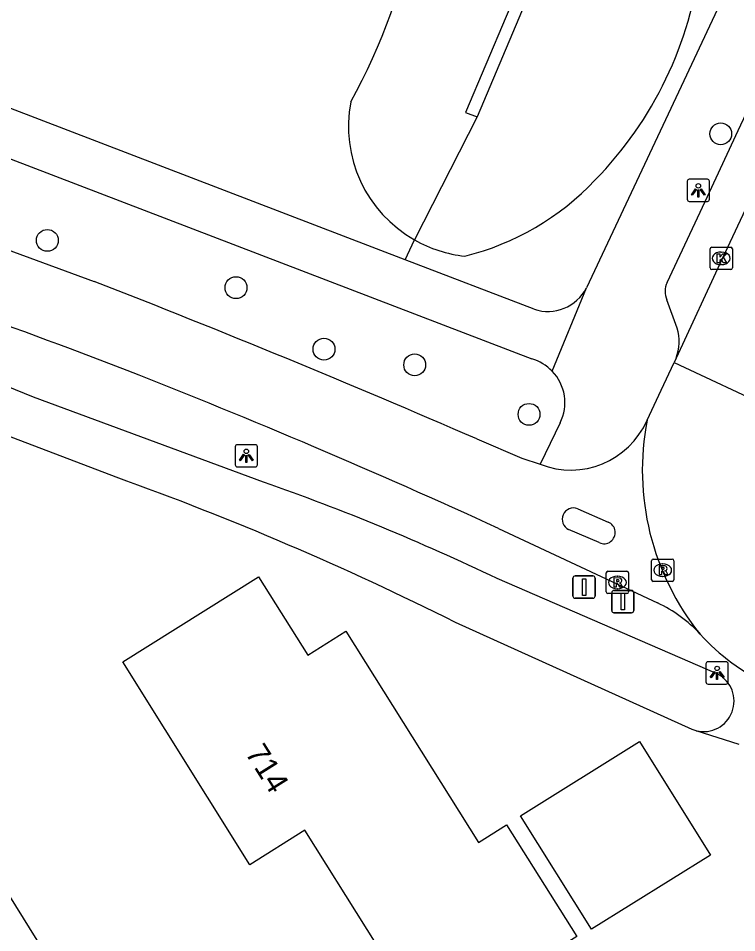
# Model space of a CAD drawing. Extents: x 158838 to 160074, y 386376 to 387776.
# Drawn here: x 159257.89 to 159290.09, y 386562.66 to 386603.65 of the extents above; entities that cross this region are included whole.
import ezdxf

# ---------------------------------------------------------------- set-up
doc = ezdxf.new("R2010")
doc.units = 0
for name, color, linetype in [('IMGEO_Afsluitpaal', 7, 'Continuous'), ('IMGEO_Berm_groen', 7, 'Continuous'), ('IMGEO_Boom', 7, 'Continuous'), ('IMGEO_Fietspad_gesloten', 7, 'Continuous'), ('IMGEO_Groenvoorziening', 7, 'Continuous'), ('IMGEO_Kolk', 7, 'Continuous'), ('IMGEO_Lichtpunt', 7, 'Continuous'), ('IMGEO_Pand', 7, 'Continuous'), ('IMGEO_Pand_nummerreeks', 7, 'Continuous'), ('IMGEO_Rijbaan_lokaal_open', 7, 'Continuous'), ('IMGEO_Rioolput', 7, 'Continuous'), ('IMGEO_Verkeersbordpaal', 7, 'Continuous'), ('IMGEO_Voetpad_open', 7, 'Continuous'), ('IMGEO_Waterloop', 7, 'Continuous')]:
    doc.layers.add(name, color=color, linetype=linetype)

msp = doc.modelspace()

# ---------------------------------------------------------------- linework, layer by layer
at = {"layer": 'IMGEO_Afsluitpaal'}
for p, q in [((159282.749, 386577.75), (159282.749, 386578.55)), ((159282.749, 386578.55), (159282.749, 386577.75)), ((159282.849, 386578.65), (159283.639, 386578.65)), ((159283.639, 386578.65), (159282.849, 386578.65)), ((159283.739, 386578.55), (159283.739, 386577.75)), ((159283.739, 386577.75), (159283.739, 386578.55)), ((159283.639, 386577.65), (159282.849, 386577.65)), ((159282.849, 386577.65), (159283.639, 386577.65))]:
    msp.add_line(p, q, dxfattribs=at)
msp.add_lwpolyline([(159283.169, 386578.525), (159283.319, 386578.525), (159283.319, 386577.775), (159283.169, 386577.775), (159283.169, 386578.525)], dxfattribs=at)
for centre, start, end in [((159282.849, 386578.55), 90, 180), ((159282.849, 386578.55), 90, 180), ((159283.639, 386578.55), 0, 90), ((159283.639, 386578.55), 360, 90), ((159282.849, 386577.75), 180, 270), ((159282.849, 386577.75), 180, 270), ((159283.639, 386577.75), 270, 0), ((159283.639, 386577.75), 270, 0)]:
    msp.add_arc(centre, 0.1, start, end, dxfattribs=at)
at = {"layer": 'IMGEO_Berm_groen'}
for points in [[(159275.223, 386592.823), (159275.648, 386593.716)], [(159290.204, 386571.089), (159288.276, 386571.713)]]:
    msp.add_lwpolyline(points, dxfattribs=at)
for centre, radius, start, end in [((159271.563, 386608.302), 17.029, 315.6282, 353.1283), ((159275.015, 386604.63), 11.995, 283.9479, 316.6346), ((159278.536, 386598.815), 5.86, 240.4763, 263.8301)]:
    msp.add_arc(centre, radius, start, end, dxfattribs=at)
at = {"layer": 'IMGEO_Boom'}
for centre in [(159289.371, 386598.471), (159259.192, 386593.695), (159267.646, 386591.575), (159271.59, 386588.819), (159275.655, 386588.113), (159280.779, 386585.895)]:
    msp.add_circle(centre, 0.489, dxfattribs=at)
at = {"layer": 'IMGEO_Fietspad_gesloten'}
for points in [[(159245.966, 386597.143), (159246.213, 386597.071), (159247.266, 386596.727), (159247.732, 386596.575), (159250.873, 386595.627), (159256.36, 386593.66), (159261.284, 386591.858)], [(159278.44, 386584.791), (159280.462, 386583.936), (159281.278, 386583.656)], [(159282.96, 386581.667), (159284.325, 386581.061)], [(159279.405, 386580.785), (159286.534, 386577.44)], [(159283.928, 386580.143), (159282.553, 386580.729)]]:
    msp.add_lwpolyline(points, dxfattribs=at)
for centre, radius, start, end in [((159140.128, 386269.844), 340.844, 68.90996, 71.84724), ((159092.465, 386157.673), 465.85, 66.47087, 68.75307), ((159145.561, 386289.136), 320.895, 65.34858, 68.57563), ((159282.645, 386587.14), 3.743, 248.5699, 336.1747), ((159282.779, 386581.188), 0.512, 69.2396, 243.8482), ((159284.143, 386580.595), 0.5, 244.5743, 68.6524), ((159284.131, 386572.154), 5.806, 42.0615, 65.5559)]:
    msp.add_arc(centre, radius, start, end, dxfattribs=at)
at = {"layer": 'IMGEO_Groenvoorziening'}
msp.add_lwpolyline([(159278.461, 386599.234), (159275.648, 386593.716)], dxfattribs=at)
for centre, radius, start, end in [((159247.496, 386613.772), 28.844, 331.2733, 5.6881), ((159278.535, 386598.804), 5.85, 169.1135, 240.4321)]:
    msp.add_arc(centre, radius, start, end, dxfattribs=at)
at = {"layer": 'IMGEO_Kolk'}
for p, q in [((159288.891, 386592.463), (159288.891, 386593.315)), ((159288.966, 386593.389), (159289.818, 386593.389)), ((159289.892, 386593.315), (159289.892, 386592.463)), ((159289.379, 386593.169), (159289.404, 386593.169)), ((159289.402, 386592.609), (159289.377, 386592.609)), ((159289.818, 386592.389), (159288.966, 386592.389))]:
    msp.add_line(p, q, dxfattribs=at)
for points in [[(159288.891, 386592.463), (159288.891, 386593.315)], [(159288.966, 386593.389), (159289.818, 386593.389)], [(159289.892, 386593.315), (159289.892, 386592.463)], [(159289.212, 386593.089), (159289.335, 386593.089), (159289.335, 386592.938), (159289.465, 386593.089), (159289.629, 386593.089), (159289.483, 386592.938), (159289.636, 386592.689), (159289.484, 386592.689), (159289.399, 386592.853), (159289.335, 386592.786), (159289.335, 386592.689), (159289.212, 386592.689), (159289.212, 386593.089)], [(159289.818, 386592.389), (159288.966, 386592.389)]]:
    msp.add_lwpolyline(points, dxfattribs=at)
for centre, start, end in [((159288.968, 386593.313), 91.552, 178.448), ((159288.968, 386593.313), 91.552, 178.448), ((159289.816, 386593.313), 1.552, 88.448), ((159289.816, 386593.313), 1.552, 88.448), ((159288.968, 386592.465), 181.552, 268.448), ((159288.968, 386592.465), 181.552, 268.448), ((159289.816, 386592.465), 271.552, 358.448), ((159289.816, 386592.465), 271.552, 358.448)]:
    msp.add_arc(centre, 0.0765, start, end, dxfattribs=at)
for centre, major_axis, ratio, start_param, end_param in [((159289.378, 386592.889), (-0.387, 0.002), 0.722429, 4.712389, 7.853982), ((159289.403, 386592.889), (-0.39, 0.002), 0.717154, 1.570796, 4.712389)]:
    msp.add_ellipse(centre, major_axis=major_axis, ratio=ratio, start_param=start_param, end_param=end_param, dxfattribs=at)
at = {"layer": 'IMGEO_Lichtpunt'}
for p, q in [((159287.869, 386596.343), (159287.869, 386595.536)), ((159287.869, 386596.343), (159287.869, 386595.536)), ((159288.771, 386596.438), (159287.963, 386596.438)), ((159288.771, 386596.438), (159287.963, 386596.438)), ((159288.865, 386595.536), (159288.865, 386596.343)), ((159288.865, 386595.536), (159288.865, 386596.343)), ((159287.963, 386595.442), (159288.771, 386595.442)), ((159287.963, 386595.442), (159288.771, 386595.442)), ((159267.611, 386584.44), (159267.611, 386583.633)), ((159267.611, 386584.44), (159267.611, 386583.633)), ((159268.513, 386584.535), (159267.705, 386584.535)), ((159268.513, 386584.535), (159267.705, 386584.535)), ((159268.607, 386583.633), (159268.607, 386584.44)), ((159268.607, 386583.633), (159268.607, 386584.44)), ((159267.705, 386583.539), (159268.513, 386583.539)), ((159267.705, 386583.539), (159268.513, 386583.539)), ((159288.71, 386574.707), (159288.71, 386573.9)), ((159288.71, 386574.707), (159288.71, 386573.9)), ((159289.612, 386574.802), (159288.804, 386574.802)), ((159289.612, 386574.802), (159288.804, 386574.802)), ((159289.706, 386573.9), (159289.706, 386574.707)), ((159289.706, 386573.9), (159289.706, 386574.707)), ((159288.804, 386573.806), (159289.612, 386573.806)), ((159288.804, 386573.806), (159289.612, 386573.806))]:
    msp.add_line(p, q, dxfattribs=at)
for points in [[(159288.243, 386596.007), (159288.282, 386595.979), (159288.094, 386595.717), (159288.056, 386595.744), (159288.243, 386596.007)], [(159288.345, 386595.959), (159288.392, 386595.959), (159288.392, 386595.637), (159288.345, 386595.637), (159288.345, 386595.959)], [(159288.455, 386595.979), (159288.493, 386596.006), (159288.68, 386595.744), (159288.641, 386595.716), (159288.455, 386595.979)], [(159267.985, 386584.104), (159268.024, 386584.076), (159267.836, 386583.814), (159267.798, 386583.841), (159267.985, 386584.104)], [(159268.087, 386584.056), (159268.134, 386584.056), (159268.134, 386583.734), (159268.087, 386583.734), (159268.087, 386584.056)], [(159268.197, 386584.076), (159268.235, 386584.103), (159268.422, 386583.841), (159268.383, 386583.813), (159268.197, 386584.076)], [(159289.084, 386574.371), (159289.123, 386574.343), (159288.935, 386574.081), (159288.897, 386574.108), (159289.084, 386574.371)], [(159289.186, 386574.323), (159289.233, 386574.323), (159289.233, 386574.001), (159289.186, 386574.001), (159289.186, 386574.323)], [(159289.296, 386574.343), (159289.334, 386574.37), (159289.521, 386574.108), (159289.482, 386574.08), (159289.296, 386574.343)]]:
    msp.add_lwpolyline(points, dxfattribs=at)
for centre in [(159288.368, 386596.141), (159268.11, 386584.238), (159289.209, 386574.505)]:
    msp.add_circle(centre, 0.0994, dxfattribs=at)
for centre, start, end in [((159287.963, 386596.343), 90, 180), ((159287.963, 386596.343), 90, 180), ((159288.771, 386596.343), 0, 90), ((159288.771, 386596.343), 0, 90), ((159287.963, 386595.536), 180, 270), ((159287.963, 386595.536), 180, 270), ((159288.771, 386595.536), 270, 0), ((159288.771, 386595.536), 270, 360), ((159267.705, 386584.44), 90, 180), ((159267.705, 386584.44), 90, 180), ((159268.513, 386584.44), 0, 90), ((159268.513, 386584.44), 0, 90), ((159267.705, 386583.633), 180, 270), ((159267.705, 386583.633), 180, 270), ((159268.513, 386583.633), 270, 0), ((159268.513, 386583.633), 270, 360), ((159288.804, 386574.707), 90, 180), ((159288.804, 386574.707), 90, 180), ((159289.612, 386574.707), 0, 90), ((159289.612, 386574.707), 0, 90), ((159288.804, 386573.9), 180, 270), ((159288.804, 386573.9), 180, 270), ((159289.612, 386573.9), 270, 0), ((159289.612, 386573.9), 270, 360)]:
    msp.add_arc(centre, 0.0946, start, end, dxfattribs=at)
at = {"layer": 'IMGEO_Pand'}
for points in [[(159276.325, 386558.346), (159270.736, 386567.25), (159268.274, 386565.705), (159262.568, 386574.796), (159268.656, 386578.618), (159270.863, 386575.101), (159272.567, 386576.171), (159278.512, 386566.701), (159279.773, 386567.492), (159282.917, 386562.483), (159276.325, 386558.346)], [(159283.573, 386562.809), (159280.395, 386567.9), (159285.727, 386571.228), (159288.905, 386566.137), (159283.573, 386562.809)]]:
    msp.add_lwpolyline(points, dxfattribs=at)
at = {"layer": 'IMGEO_Rijbaan_lokaal_open'}
for points in [[(159305.139, 386626.281), (159289.415, 386592.84), (159287.367, 386588.415)], [(159287.367, 386588.415), (159287.279, 386588.226)], [(159286.069, 386585.628), (159286.702, 386586.987), (159287.279, 386588.226)], [(159287.279, 386588.226), (159291.751, 386586.124)]]:
    msp.add_lwpolyline(points, dxfattribs=at)
for centre, radius, start, end in [((159297.607, 386583.399), 11.751, 169.065, 218.7485), ((159295.513, 386582.444), 9.537, 222.1468, 245.2876)]:
    msp.add_arc(centre, radius, start, end, dxfattribs=at)
at = {"layer": 'IMGEO_Rioolput'}
for p, q in [((159286.269, 386578.483), (159286.269, 386579.335)), ((159286.344, 386579.409), (159287.196, 386579.409)), ((159287.27, 386579.335), (159287.27, 386578.483)), ((159286.757, 386579.189), (159286.782, 386579.189)), ((159284.239, 386577.934), (159284.239, 386578.786)), ((159284.314, 386578.86), (159285.166, 386578.86)), ((159284.727, 386578.64), (159284.752, 386578.64)), ((159285.24, 386578.786), (159285.24, 386577.934)), ((159286.78, 386578.629), (159286.755, 386578.629)), ((159287.196, 386578.409), (159286.344, 386578.409)), ((159285.166, 386577.86), (159284.314, 386577.86)), ((159284.75, 386578.08), (159284.725, 386578.08))]:
    msp.add_line(p, q, dxfattribs=at)
for points in [[(159286.269, 386578.483), (159286.269, 386579.335)], [(159286.344, 386579.409), (159287.196, 386579.409)], [(159287.27, 386579.335), (159287.27, 386578.483)], [(159286.858, 386579.107), (159286.606, 386579.109), (159286.606, 386578.709)], [(159286.784, 386579.028), (159286.73, 386579.028), (159286.73, 386578.947)], [(159286.73, 386578.947), (159286.782, 386578.947)], [(159284.239, 386577.934), (159284.239, 386578.786)], [(159284.314, 386578.86), (159285.166, 386578.86)], [(159284.828, 386578.558), (159284.576, 386578.56), (159284.576, 386578.16)], [(159285.24, 386578.786), (159285.24, 386577.934)], [(159286.606, 386578.709), (159286.73, 386578.709), (159286.73, 386578.871), (159286.741, 386578.871)], [(159286.788, 386578.842), (159286.859, 386578.709), (159286.999, 386578.709), (159286.934, 386578.835)], [(159284.576, 386578.16), (159284.7, 386578.16), (159284.7, 386578.322), (159284.711, 386578.322)], [(159284.754, 386578.479), (159284.7, 386578.479), (159284.7, 386578.398)], [(159284.7, 386578.398), (159284.752, 386578.398)], [(159284.758, 386578.293), (159284.829, 386578.16), (159284.969, 386578.16), (159284.904, 386578.286)], [(159287.196, 386578.409), (159286.344, 386578.409)], [(159285.166, 386577.86), (159284.314, 386577.86)]]:
    msp.add_lwpolyline(points, dxfattribs=at)
for centre, radius, start, end in [((159286.346, 386579.333), 0.0765, 91.552, 178.448), ((159286.346, 386579.333), 0.0765, 91.552, 178.448), ((159287.194, 386579.333), 0.0765, 1.552, 88.448), ((159287.194, 386579.333), 0.0765, 1.552, 88.448), ((159286.766, 386579.136), 0.19, 274.7715, 282.9687), ((159286.79, 386578.932), 0.0964, 77.0061, 93.1865), ((159286.804, 386578.989), 0.0378, 276.6634, 79.6772), ((159286.857, 386578.997), 0.109, 350.3612, 89.416), ((159286.855, 386578.997), 0.112, 277.5842, 350.9817), ((159284.316, 386578.784), 0.0765, 91.552, 178.448), ((159284.316, 386578.784), 0.0765, 91.552, 178.448), ((159284.827, 386578.448), 0.109, 350.3612, 89.416), ((159285.164, 386578.784), 0.0765, 1.552, 88.448), ((159285.164, 386578.784), 0.0765, 1.552, 88.448), ((159286.74, 386578.818), 0.0533, 26.0293, 88.6989), ((159286.839, 386578.782), 0.108, 29.5134, 73.7905), ((159284.71, 386578.269), 0.0533, 26.0293, 88.6989), ((159284.736, 386578.587), 0.19, 274.7715, 282.9687), ((159284.76, 386578.383), 0.0964, 77.0061, 93.1865), ((159284.774, 386578.44), 0.0378, 276.6634, 79.6772), ((159284.825, 386578.448), 0.112, 277.5842, 350.9817), ((159284.809, 386578.233), 0.108, 29.5134, 73.7905), ((159286.346, 386578.485), 0.0765, 181.552, 268.448), ((159286.346, 386578.485), 0.0765, 181.552, 268.448), ((159287.194, 386578.485), 0.0765, 271.552, 358.448), ((159287.194, 386578.485), 0.0765, 271.552, 358.448), ((159284.316, 386577.936), 0.0765, 181.552, 268.448), ((159284.316, 386577.936), 0.0765, 181.552, 268.448), ((159285.164, 386577.936), 0.0765, 271.552, 358.448), ((159285.164, 386577.936), 0.0765, 271.552, 358.448)]:
    msp.add_arc(centre, radius, start, end, dxfattribs=at)
for centre, major_axis, ratio, start_param, end_param in [((159286.756, 386578.909), (-0.387, 0.002), 0.722429, 4.712389, 7.853982), ((159286.781, 386578.909), (-0.39, 0.002), 0.717154, 1.570796, 4.712389), ((159284.726, 386578.36), (-0.387, 0.002), 0.722429, 4.712389, 7.853982), ((159284.751, 386578.36), (-0.39, 0.002), 0.717154, 1.570796, 4.712389)]:
    msp.add_ellipse(centre, major_axis=major_axis, ratio=ratio, start_param=start_param, end_param=end_param, dxfattribs=at)
at = {"layer": 'IMGEO_Verkeersbordpaal'}
for p, q in [((159284.486, 386577.1), (159284.486, 386577.9)), ((159284.486, 386577.9), (159284.486, 386577.1)), ((159284.586, 386578), (159285.376, 386578)), ((159285.376, 386578), (159284.586, 386578)), ((159285.476, 386577.9), (159285.476, 386577.1)), ((159285.476, 386577.1), (159285.476, 386577.9)), ((159285.376, 386577), (159284.586, 386577)), ((159284.586, 386577), (159285.376, 386577))]:
    msp.add_line(p, q, dxfattribs=at)
msp.add_lwpolyline([(159284.906, 386577.875), (159285.056, 386577.875), (159285.056, 386577.125), (159284.906, 386577.125), (159284.906, 386577.875)], dxfattribs=at)
for centre, start, end in [((159284.586, 386577.9), 90, 180), ((159284.586, 386577.9), 90, 180), ((159285.376, 386577.9), 0, 90), ((159285.376, 386577.9), 360, 90), ((159284.586, 386577.1), 180, 270), ((159284.586, 386577.1), 180, 270), ((159285.376, 386577.1), 270, 0), ((159285.376, 386577.1), 270, 0)]:
    msp.add_arc(centre, 0.1, start, end, dxfattribs=at)
at = {"layer": 'IMGEO_Voetpad_open'}
for points in [[(159286.971, 386591.805), (159288.678, 386595.439), (159290.154, 386598.62), (159303.5, 386626.951), (159303.539, 386627.033)], [(159292.679, 386611.426), (159287.72, 386600.849), (159283.356, 386591.563)], [(159275.223, 386592.823), (159256.057, 386600.17)], [(159255.371, 386598.168), (159280.905, 386588.38)], [(159281.002, 386590.608), (159275.223, 386592.823)], [(159281.815, 386587.834), (159283.356, 386591.563)], [(159287.418, 386589.762), (159286.956, 386591.029)], [(159242.178, 386588.93), (159258.715, 386562.329), (159267.344, 386548.729), (159297.72, 386500), (159350.037, 386416.075)], [(159282.171, 386585.515), (159281.278, 386583.656)]]:
    msp.add_lwpolyline(points, dxfattribs=at)
for centre, radius, start, end in [((159287.77, 386591.401), 0.895, 153.1932, 204.5921), ((159281.617, 386592.471), 1.962, 251.7431, 332.4209), ((159285.521, 386589.159), 1.99, 338.0387, 17.6247), ((159280.356, 386586.433), 2.023, 43.83, 74.2425), ((159280.352, 386586.423), 2.033, 333.4891, 43.9661)]:
    msp.add_arc(centre, radius, start, end, dxfattribs=at)
at = {"layer": 'IMGEO_Waterloop'}
for points in [[(159280.661, 386605.896), (159277.932, 386599.43), (159278.461, 386599.234)], [(159281.175, 386605.695), (159278.461, 386599.234)], [(159268.885, 386582.857), (159258.578, 386586.673), (159251.956, 386589.355), (159245.483, 386591.2)], [(159262.271, 386583.077), (159245.056, 386589.635)], [(159289.238, 386574.25), (159279.351, 386578.536)], [(159288.276, 386571.713), (159288.089, 386571.774), (159277.482, 386576.57)]]:
    msp.add_lwpolyline(points, dxfattribs=at)
for centre, radius, start, end in [((159215.759, 386453.315), 137.846, 63.3992, 70.28001), ((159234.155, 386483.902), 104.873, 64.47164, 70.66075), ((159288.602, 386573.04), 1.367, 256.2026, 62.2651)]:
    msp.add_arc(centre, radius, start, end, dxfattribs=at)

# ---------------------------------------------------------------- texts
at = {"layer": 'IMGEO_Pand_nummerreeks'}
msp.add_text('714', height=1, rotation=302.1146, dxfattribs=at).set_placement((159268.034, 386570.713))

doc.saveas('drawing.dxf')
